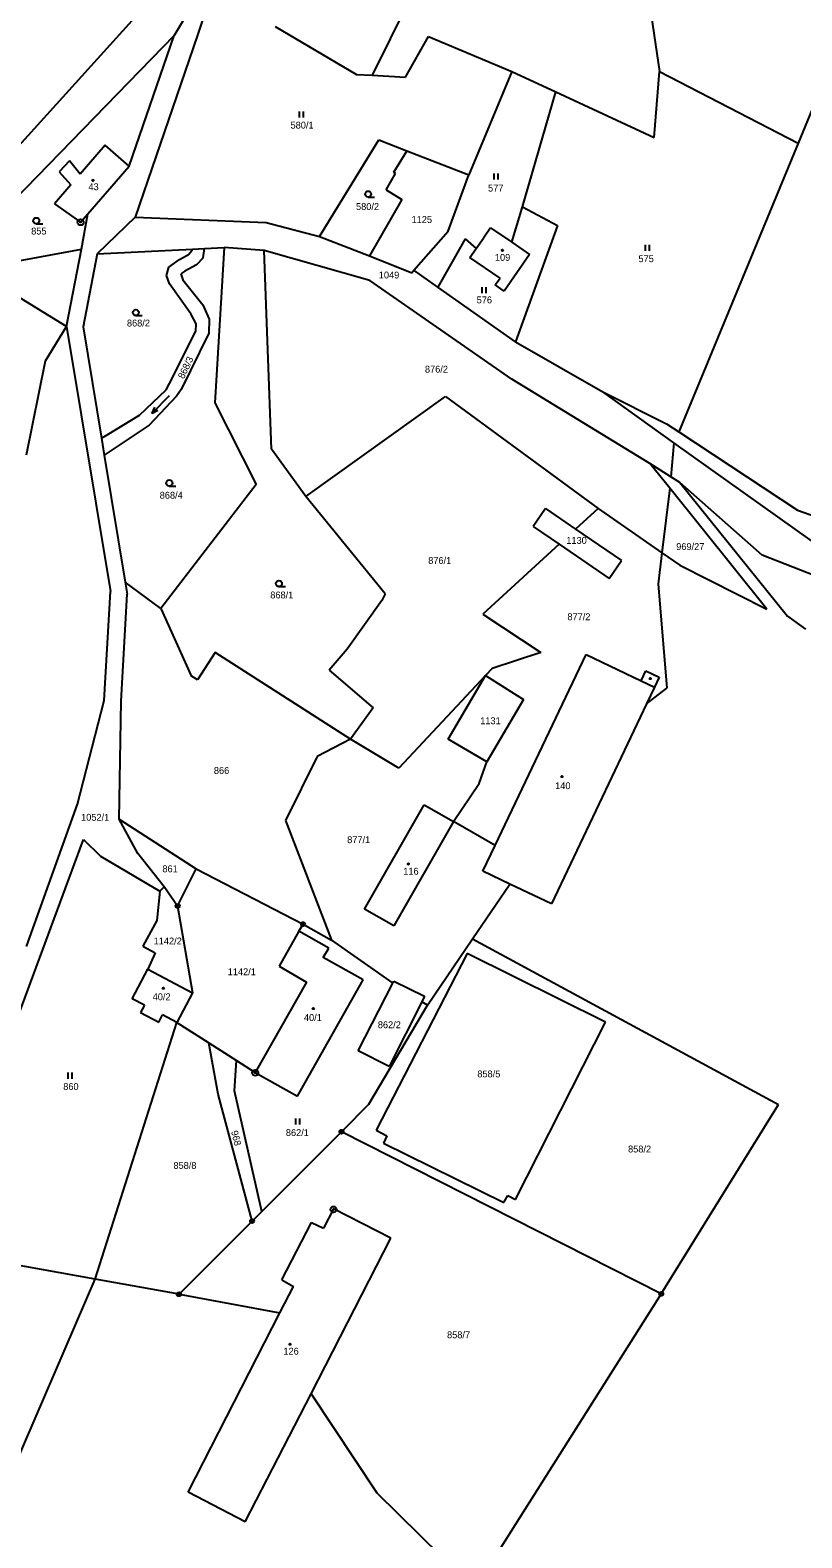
# Model space of a CAD drawing. Extents: x -547623 to -538651, y -1096714 to -1086522.
# Drawn here: x -542783.5 to -542593, y -1093834.7 to -1093462.3 of the extents above; entities that cross this region are included whole.
import ezdxf

# ---------------------------------------------------------------- set-up
doc = ezdxf.new("R2010")
doc.units = 0
for name, color, linetype in [('Vrstva 1', 7, 'Continuous'), ('Vrstva 25', 7, 'Continuous'), ('Vrstva 33', 7, 'Continuous'), ('Vrstva 83', 7, 'Continuous'), ('Vrstva 86', 7, 'Continuous'), ('Vrstva 90', 7, 'Continuous'), ('Vrstva 92', 7, 'Continuous')]:
    doc.layers.add(name, color=color, linetype=linetype)

msp = doc.modelspace()

# ---------------------------------------------------------------- linework, layer by layer
at = {"layer": 'Vrstva 1'}
for points in [[(-542633.57, -1093435.65), (-542628.11, -1093472.51)], [(-542736.77, -1093444.99), (-542747.89, -1093463.57)], [(-542736.17, -1093445.26), (-542742.19, -1093463.5)], [(-542690.13, -1093455.47), (-542699.05, -1093473.42)], [(-542792.59, -1093497.79), (-542755.17, -1093456.45)], [(-542747.89, -1093463.57), (-542793.09, -1093510.04)], [(-542759.01, -1093495.9), (-542747.89, -1093463.57)], [(-542742.19, -1093463.5), (-542757.54, -1093508.48)], [(-542722.97, -1093461.4), (-542702.91, -1093473.19)], [(-542582.52, -1093462.64), (-542593.92, -1093490.21)], [(-542690.79, -1093473.92), (-542685.12, -1093463.85)], [(-542685.12, -1093463.85), (-542664.61, -1093472.5)], [(-542702.91, -1093473.19), (-542699.05, -1093473.42)], [(-542699.05, -1093473.42), (-542690.79, -1093473.92)], [(-542664.61, -1093472.5), (-542675.15, -1093498.04)], [(-542664.61, -1093472.5), (-542653.71, -1093477.54)], [(-542629.4, -1093488.77), (-542628.11, -1093472.51)], [(-542628.11, -1093472.51), (-542593.92, -1093490.21)], [(-542661.91, -1093505.87), (-542653.71, -1093477.54)], [(-542653.71, -1093477.54), (-542629.4, -1093488.77)], [(-542712.03, -1093513.2), (-542697.37, -1093489.39)], [(-542697.37, -1093489.39), (-542690.48, -1093492.07)], [(-542764.93, -1093490.65), (-542771.1, -1093497.8)], [(-542759.01, -1093495.9), (-542764.93, -1093490.65)], [(-542690.48, -1093492.07), (-542693.75, -1093497.41)], [(-542690.48, -1093492.07), (-542675.15, -1093498.04)], [(-542593.92, -1093490.21), (-542623.38, -1093561.46)], [(-542773.74, -1093494.58), (-542776.33, -1093497.27)], [(-542771.1, -1093497.8), (-542773.74, -1093494.58)], [(-542769.19, -1093507.62), (-542759.01, -1093495.9)], [(-542773.39, -1093500.46), (-542777.45, -1093505.18)], [(-542776.33, -1093497.27), (-542773.39, -1093500.46)], [(-542695.63, -1093501.67), (-542693.26, -1093497.69)], [(-542693.26, -1093497.69), (-542693.75, -1093497.41)], [(-542680.26, -1093511.93), (-542675.15, -1093498.04)], [(-542691.72, -1093504.12), (-542699.72, -1093518.05)], [(-542695.63, -1093501.67), (-542691.72, -1093504.12)], [(-542777.45, -1093505.18), (-542771.02, -1093509.72)], [(-542771.02, -1093509.72), (-542769.19, -1093507.62)], [(-542770.82, -1093516.4), (-542769.19, -1093507.62)], [(-542664.53, -1093514.66), (-542661.91, -1093505.87)], [(-542661.91, -1093505.87), (-542653.28, -1093510.49)], [(-542757.54, -1093508.48), (-542766.93, -1093517.5)], [(-542757.54, -1093508.48), (-542725.17, -1093509.78)], [(-542725.17, -1093509.78), (-542712.03, -1093513.2)], [(-542688.74, -1093521.56), (-542680.26, -1093511.93)], [(-542669.85, -1093511.11), (-542671.54, -1093513.61)], [(-542669.85, -1093511.11), (-542664.53, -1093514.66)], [(-542653.28, -1093510.49), (-542663.7, -1093539.27)], [(-542712.03, -1093513.2), (-542699.72, -1093518.05)], [(-542676.07, -1093513.8), (-542682.86, -1093525.72)], [(-542676.07, -1093513.8), (-542673.39, -1093516.24)], [(-542673.39, -1093516.24), (-542671.54, -1093513.61)], [(-542664.53, -1093514.66), (-542660.18, -1093517.69)], [(-542788.17, -1093519.6), (-542770.82, -1093516.4)], [(-542774.52, -1093535.47), (-542770.82, -1093516.4)], [(-542766.93, -1093517.5), (-542770.42, -1093535.52)], [(-542766.93, -1093517.5), (-542743.38, -1093516.34)], [(-542749.27, -1093520.83), (-542746.58, -1093518.89)], [(-542746.58, -1093518.89), (-542744.36, -1093517.65)], [(-542744.36, -1093517.65), (-542743.49, -1093516.59)], [(-542743.49, -1093516.59), (-542743.38, -1093516.34)], [(-542743.38, -1093516.34), (-542740.45, -1093516.2)], [(-542740.78, -1093518.54), (-542742.38, -1093520.21)], [(-542740.78, -1093518.54), (-542740.45, -1093516.2)], [(-542740.45, -1093516.2), (-542735.59, -1093515.96)], [(-542735.59, -1093515.96), (-542737.87, -1093554.28)], [(-542725.69, -1093516.73), (-542735.59, -1093515.96)], [(-542723.88, -1093565.8), (-542725.69, -1093516.73)], [(-542699.6, -1093524.08), (-542725.69, -1093516.73)], [(-542699.72, -1093518.05), (-542689.27, -1093522.17)], [(-542674.92, -1093518.4), (-542673.39, -1093516.24)], [(-542667.48, -1093523.52), (-542674.92, -1093518.4)], [(-542660.18, -1093517.69), (-542666.48, -1093526.72)], [(-542749.79, -1093522.84), (-542749.27, -1093520.83)], [(-542749.05, -1093524.96), (-542749.79, -1093522.84)], [(-542745.31, -1093521.83), (-542746.26, -1093522.44)], [(-542746.26, -1093522.44), (-542745.82, -1093523.97)], [(-542742.38, -1093520.21), (-542745.31, -1093521.83)], [(-542689.27, -1093522.17), (-542688.74, -1093521.56)], [(-542682.86, -1093525.72), (-542688.74, -1093521.56)], [(-542774.52, -1093535.47), (-542791, -1093525.37)], [(-542743.79, -1093532.32), (-542749.05, -1093524.96)], [(-542745.82, -1093523.97), (-542740.83, -1093530.15)], [(-542664.57, -1093548.51), (-542699.6, -1093524.08)], [(-542663.7, -1093539.27), (-542682.86, -1093525.72)], [(-542668.65, -1093525.2), (-542667.48, -1093523.52)], [(-542666.48, -1093526.72), (-542668.65, -1093525.2)], [(-542740.83, -1093530.15), (-542739.25, -1093533.63)], [(-542742.45, -1093534.83), (-542743.79, -1093532.32)], [(-542739.25, -1093533.63), (-542739.35, -1093537.15)], [(-542779.69, -1093543.91), (-542774.52, -1093535.47)], [(-542774.52, -1093535.47), (-542763.6, -1093600.94)], [(-542770.42, -1093535.52), (-542765.89, -1093563.03)], [(-542749.1, -1093549.55), (-542742.61, -1093536.63)], [(-542739.35, -1093537.15), (-542746.22, -1093551.04)], [(-542742.61, -1093536.63), (-542742.45, -1093534.83)], [(-542663.7, -1093539.27), (-542642.13, -1093551.59)], [(-542784.37, -1093567.2), (-542779.69, -1093543.91)], [(-542630.49, -1093569.28), (-542664.57, -1093548.51)], [(-542756.45, -1093557.39), (-542749.87, -1093551.1)], [(-542747.35, -1093552.65), (-542754.05, -1093559.8)], [(-542749.87, -1093551.1), (-542749.1, -1093549.55)], [(-542746.22, -1093551.04), (-542747.35, -1093552.65)], [(-542715.41, -1093577.47), (-542680.95, -1093552.79)], [(-542680.95, -1093552.79), (-542643.29, -1093580.44)], [(-542642.13, -1093551.59), (-542626.36, -1093559.49)], [(-542624.56, -1093564.16), (-542642.13, -1093551.59)], [(-542737.87, -1093554.28), (-542727.65, -1093574.52)], [(-542764.48, -1093562.19), (-542756.45, -1093557.39)], [(-542754.05, -1093559.8), (-542762.74, -1093565.58)], [(-542626.36, -1093559.49), (-542623.38, -1093561.46)], [(-542765.89, -1093563.03), (-542764.48, -1093562.19)], [(-542765.89, -1093563.03), (-542765.2, -1093567.22)], [(-542624.56, -1093564.16), (-542625.35, -1093572.58)], [(-542590.36, -1093588.61), (-542624.56, -1093564.16)], [(-542623.38, -1093561.46), (-542594.09, -1093580.84)], [(-542762.74, -1093565.58), (-542765.2, -1093567.22)], [(-542765.2, -1093567.22), (-542760.03, -1093598.62)], [(-542715.41, -1093577.47), (-542723.88, -1093565.8)], [(-542625.35, -1093572.58), (-542630.49, -1093569.28)], [(-542625.61, -1093575.36), (-542630.49, -1093569.28)], [(-542727.65, -1093574.52), (-542751.22, -1093605.1)], [(-542625.61, -1093575.36), (-542627.53, -1093591.36)], [(-542601.6, -1093605.28), (-542625.61, -1093575.36)], [(-542623.12, -1093574.01), (-542625.35, -1093572.58)], [(-542602.79, -1093591.92), (-542623.12, -1093574.01)], [(-542623.12, -1093574.01), (-542596.49, -1093607.04)], [(-542695.8, -1093601.53), (-542715.41, -1093577.47)], [(-542656.3, -1093580.44), (-542659.31, -1093584.84)], [(-542656.3, -1093580.44), (-542648.85, -1093585.53)], [(-542643.29, -1093580.44), (-542648.85, -1093585.53)], [(-542643.29, -1093580.44), (-542627.53, -1093591.36)], [(-542594.09, -1093580.84), (-542553.18, -1093595.24)], [(-542659.31, -1093584.84), (-542652.89, -1093589.23)], [(-542648.85, -1093585.53), (-542637.54, -1093593.26)], [(-542652.89, -1093589.23), (-542671.74, -1093606.49)], [(-542652.89, -1093589.23), (-542640.55, -1093597.67)], [(-542640.55, -1093597.67), (-542637.54, -1093593.26)], [(-542627.53, -1093591.36), (-542628.45, -1093598.99)], [(-542627.53, -1093591.36), (-542623.11, -1093594.42)], [(-542578.14, -1093601.61), (-542602.79, -1093591.92)], [(-542623.11, -1093594.42), (-542601.6, -1093605.28)], [(-542765.22, -1093627.86), (-542763.6, -1093600.94)], [(-542760.03, -1093598.62), (-542759.54, -1093601.59)], [(-542751.22, -1093605.1), (-542760.03, -1093598.62)], [(-542628.45, -1093598.99), (-542626.35, -1093624.8)], [(-542761.02, -1093628.02), (-542759.54, -1093601.59)], [(-542751.22, -1093605.1), (-542743.69, -1093621.76)], [(-542696.7, -1093603.13), (-542705.19, -1093615.17)], [(-542695.8, -1093601.53), (-542696.7, -1093603.13)], [(-542671.74, -1093606.49), (-542657.39, -1093616.01)], [(-542596.49, -1093607.04), (-542592.06, -1093610.22)], [(-542737.83, -1093615.96), (-542742.17, -1093622.73)], [(-542704.41, -1093637.36), (-542737.83, -1093615.96)], [(-542705.19, -1093615.17), (-542709.63, -1093620.35)], [(-542657.39, -1093616.01), (-542669.44, -1093619.9)], [(-542669.44, -1093619.9), (-542671.07, -1093621.64)], [(-542668.72, -1093663.63), (-542646.22, -1093616.44)], [(-542646.22, -1093616.44), (-542632.67, -1093622.95)], [(-542742.17, -1093622.73), (-542743.69, -1093621.76)], [(-542709.63, -1093620.35), (-542698.81, -1093629.62)], [(-542671.07, -1093621.64), (-542692.5, -1093644.56)], [(-542680.31, -1093637.42), (-542671.07, -1093621.64)], [(-542671.07, -1093621.64), (-542661.68, -1093627.57)], [(-542632.67, -1093622.95), (-542631.48, -1093620.49)], [(-542631.48, -1093620.49), (-542628.2, -1093622.06)], [(-542628.2, -1093622.06), (-542629.38, -1093624.54)], [(-542629.38, -1093624.54), (-542631.33, -1093628.64)], [(-542631.33, -1093628.64), (-542626.35, -1093624.8)], [(-542771.78, -1093653.41), (-542765.22, -1093627.86)], [(-542761.51, -1093657.15), (-542761.02, -1093628.02)], [(-542698.81, -1093629.62), (-542704.41, -1093637.36)], [(-542661.68, -1093627.57), (-542670.75, -1093643.03)], [(-542631.33, -1093628.64), (-542654.78, -1093678.09)], [(-542704.41, -1093637.36), (-542712.59, -1093641.68)], [(-542692.5, -1093644.56), (-542704.41, -1093637.36)], [(-542670.75, -1093643.03), (-542680.31, -1093637.42)], [(-542712.59, -1093641.68), (-542720.4, -1093657.51)], [(-542672.62, -1093648.36), (-542670.75, -1093643.03)], [(-542678.94, -1093657.71), (-542672.62, -1093648.36)], [(-542784.38, -1093688.6), (-542771.78, -1093653.41)], [(-542700.93, -1093679.39), (-542686.19, -1093653.57)], [(-542686.19, -1093653.57), (-542678.94, -1093657.71)], [(-542756.86, -1093665.62), (-542761.51, -1093657.15)], [(-542761.51, -1093657.15), (-542742.5, -1093669.43)], [(-542720.4, -1093657.51), (-542709.11, -1093687.01)], [(-542678.94, -1093657.71), (-542693.68, -1093683.53)], [(-542668.72, -1093663.63), (-542678.94, -1093657.71)], [(-542802.93, -1093750.38), (-542770.33, -1093662.21)], [(-542770.33, -1093662.21), (-542766.14, -1093666.31)], [(-542671.74, -1093669.97), (-542668.72, -1093663.63)], [(-542766.14, -1093666.31), (-542751.49, -1093674.95)], [(-542750.38, -1093673.85), (-542756.86, -1093665.62)], [(-542747.06, -1093678.61), (-542742.5, -1093669.43)], [(-542742.5, -1093669.43), (-542716.11, -1093683.08)], [(-542665.06, -1093673.17), (-542671.74, -1093669.97)], [(-542751.49, -1093674.95), (-542752.22, -1093682.2)], [(-542751.49, -1093674.95), (-542750.38, -1093673.85)], [(-542747.06, -1093678.61), (-542750.38, -1093673.85)], [(-542674.25, -1093686.71), (-542665.06, -1093673.17)], [(-542654.78, -1093678.09), (-542665.06, -1093673.17)], [(-542747.06, -1093678.61), (-542743.36, -1093700.05)], [(-542693.68, -1093683.53), (-542700.93, -1093679.39)], [(-542752.22, -1093682.2), (-542755.64, -1093688.55)], [(-542717.12, -1093684.83), (-542716.11, -1093683.08)], [(-542716.11, -1093683.08), (-542709.11, -1093687.01)], [(-542717.12, -1093684.83), (-542722.03, -1093693.42)], [(-542709.77, -1093688.99), (-542717.12, -1093684.83)], [(-542709.11, -1093687.01), (-542693.93, -1093697.63)], [(-542685.4, -1093703.13), (-542674.25, -1093686.71)], [(-542674.25, -1093686.71), (-542598.72, -1093727.61)], [(-542755.64, -1093688.55), (-542752.6, -1093690.18)], [(-542752.6, -1093690.18), (-542754.41, -1093694.2)], [(-542711.13, -1093691.29), (-542709.77, -1093688.99)], [(-542675.58, -1093690.34), (-542698.04, -1093733.96)], [(-542641.43, -1093707.27), (-542675.58, -1093690.34)], [(-542758.29, -1093701.54), (-542754.41, -1093694.2)], [(-542754.41, -1093694.2), (-542743.36, -1093700.05)], [(-542722.03, -1093693.42), (-542715.23, -1093697.37)], [(-542701.24, -1093696.84), (-542711.13, -1093691.29)], [(-542715.23, -1093697.37), (-542727.95, -1093719.7)], [(-542717.45, -1093725.56), (-542701.24, -1093696.84)], [(-542702.48, -1093714.36), (-542693.93, -1093697.63)], [(-542693.93, -1093697.63), (-542693.69, -1093697.15)], [(-542693.69, -1093697.15), (-542686.13, -1093700.9)], [(-542755.28, -1093703.13), (-542758.29, -1093701.54)], [(-542743.36, -1093700.05), (-542747.24, -1093707.38)], [(-542686.13, -1093700.9), (-542686.8, -1093702.23)], [(-542755.28, -1093703.13), (-542756.22, -1093704.9)], [(-542756.22, -1093704.9), (-542751.71, -1093707.28)], [(-542751.71, -1093707.28), (-542750.78, -1093705.51)], [(-542747.24, -1093707.38), (-542750.78, -1093705.51)], [(-542699.85, -1093727.57), (-542685.4, -1093703.13)], [(-542686.8, -1093702.23), (-542694.87, -1093718.21)], [(-542685.4, -1093703.13), (-542686.8, -1093702.23)], [(-542767.42, -1093770.75), (-542747.24, -1093707.38)], [(-542747.24, -1093707.38), (-542739.36, -1093712.41)], [(-542663.67, -1093751.1), (-542641.43, -1093707.27)], [(-542737.08, -1093725.09), (-542739.36, -1093712.41)], [(-542739.36, -1093712.41), (-542732.5, -1093716.79)], [(-542733, -1093724.23), (-542732.5, -1093716.79)], [(-542732.5, -1093716.79), (-542727.95, -1093719.7)], [(-542694.87, -1093718.21), (-542702.48, -1093714.36)], [(-542727.95, -1093719.7), (-542717.45, -1093725.56)], [(-542726.3, -1093754.04), (-542733, -1093724.23)], [(-542728.69, -1093756.43), (-542737.08, -1093725.09)], [(-542699.85, -1093727.57), (-542706.62, -1093734.35)], [(-542627.69, -1093774.4), (-542598.72, -1093727.61)], [(-542706.62, -1093734.35), (-542726.3, -1093754.04)], [(-542627.69, -1093774.4), (-542706.62, -1093734.35)], [(-542698.04, -1093733.96), (-542695.42, -1093735.34)], [(-542695.42, -1093735.34), (-542696.27, -1093737.15)], [(-542696.27, -1093737.15), (-542666.54, -1093751.83)], [(-542666.54, -1093751.83), (-542665.57, -1093750.07)], [(-542665.57, -1093750.07), (-542663.67, -1093751.1)], [(-542726.3, -1093754.04), (-542728.69, -1093756.43)], [(-542708.61, -1093753.42), (-542711.04, -1093758.21)], [(-542694.43, -1093760.67), (-542708.61, -1093753.42)], [(-542728.69, -1093756.43), (-542746.72, -1093774.49)], [(-542721.37, -1093770.97), (-542713.99, -1093756.74)], [(-542713.99, -1093756.74), (-542711.04, -1093758.21)], [(-542714.14, -1093799.1), (-542694.43, -1093760.67)], [(-542767.42, -1093770.75), (-542803.1, -1093764.31)], [(-542789.89, -1093823), (-542767.42, -1093770.75)], [(-542746.72, -1093774.49), (-542767.42, -1093770.75)], [(-542721.8, -1093779.11), (-542718.43, -1093772.54)], [(-542721.37, -1093770.97), (-542718.43, -1093772.54)], [(-542746.72, -1093774.49), (-542721.8, -1093779.11)], [(-542627.69, -1093774.4), (-542669.26, -1093840.14)], [(-542744.47, -1093823.37), (-542721.8, -1093779.11)], [(-542730.37, -1093830.74), (-542714.14, -1093799.1)], [(-542714.14, -1093799.1), (-542697.93, -1093823.54)], [(-542730.37, -1093830.74), (-542744.47, -1093823.37)], [(-542697.93, -1093823.54), (-542650.21, -1093870.59)]]:
    msp.add_lwpolyline(points, dxfattribs=at)
at = {"layer": 'Vrstva 25'}
for p, q in [((-542717, -1093483.88), (-542717, -1093482.38)), ((-542716, -1093483.88), (-542716, -1093482.38)), ((-542668.91, -1093499.18), (-542668.91, -1093497.68)), ((-542667.91, -1093499.18), (-542667.91, -1093497.68)), ((-542700.03, -1093503.52), (-542698.43, -1093503.52)), ((-542781.97, -1093510.1), (-542780.37, -1093510.1)), ((-542631.61, -1093516.81), (-542631.61, -1093515.31)), ((-542630.61, -1093516.81), (-542630.61, -1093515.31)), ((-542671.91, -1093527.21), (-542671.91, -1093525.71)), ((-542670.91, -1093527.21), (-542670.91, -1093525.71)), ((-542757.38, -1093532.78), (-542755.78, -1093532.78)), ((-542749.12, -1093574.87), (-542747.52, -1093574.87)), ((-542722.07, -1093599.72), (-542720.47, -1093599.72)), ((-542774.11, -1093721.26), (-542774.11, -1093719.76)), ((-542773.11, -1093721.26), (-542773.11, -1093719.76)), ((-542717.86, -1093732.56), (-542717.86, -1093731.06)), ((-542716.86, -1093732.56), (-542716.86, -1093731.06))]:
    msp.add_line(p, q, dxfattribs=at)
for points in [[(-542749.16, -1093552.59), (-542753.38, -1093556.85), (-542751.97, -1093556.14)], [(-542753.38, -1093556.85), (-542752.68, -1093555.43)]]:
    msp.add_lwpolyline(points, dxfattribs=at)
for centre, radius in [((-542767.97, -1093499.38), 0.175), ((-542700.03, -1093502.77), 0.75), ((-542781.97, -1093509.35), 0.75), ((-542666.9, -1093516.65), 0.175), ((-542757.38, -1093532.03), 0.75), ((-542749.12, -1093574.12), 0.75), ((-542722.07, -1093598.97), 0.75), ((-542630.4, -1093622.43), 0.175), ((-542652.2, -1093646.64), 0.175), ((-542690.1, -1093668.23), 0.175), ((-542750.59, -1093698.9), 0.175), ((-542713.57, -1093703.94), 0.175), ((-542719.3, -1093786.85), 0.175)]:
    msp.add_circle(centre, radius, dxfattribs=at)
at = {"layer": 'Vrstva 33'}
msp.add_lwpolyline([(-542632.67, -1093622.95), (-542629.38, -1093624.54)], dxfattribs=at)
at = {"layer": 'Vrstva 83'}
for centre, radius in [((-542771.01, -1093509.71), 0.75), ((-542771.01, -1093509.71), 0.1), ((-542747.06, -1093678.61), 0.5), ((-542747.06, -1093678.61), 0.1), ((-542716.11, -1093683.08), 0.5), ((-542716.11, -1093683.08), 0.1), ((-542727.9, -1093719.81), 0.75), ((-542727.9, -1093719.81), 0.1), ((-542706.62, -1093734.35), 0.5), ((-542706.62, -1093734.35), 0.1), ((-542708.59, -1093753.53), 0.75), ((-542708.59, -1093753.53), 0.1), ((-542728.69, -1093756.43), 0.5), ((-542728.69, -1093756.43), 0.1), ((-542746.72, -1093774.49), 0.5), ((-542746.72, -1093774.49), 0.1), ((-542627.69, -1093774.4), 0.5), ((-542627.69, -1093774.4), 0.1)]:
    msp.add_circle(centre, radius, dxfattribs=at)
at = {"layer": 'Vrstva 90'}
for points in [[(-542764.93, -1093490.65), (-542771.1, -1093497.8)], [(-542759.01, -1093495.9), (-542764.93, -1093490.65)], [(-542773.74, -1093494.58), (-542776.33, -1093497.27)], [(-542771.1, -1093497.8), (-542773.74, -1093494.58)], [(-542769.19, -1093507.62), (-542759.01, -1093495.9)], [(-542773.39, -1093500.46), (-542777.45, -1093505.18)], [(-542776.33, -1093497.27), (-542773.39, -1093500.46)], [(-542777.45, -1093505.18), (-542771.02, -1093509.72)], [(-542771.02, -1093509.72), (-542769.19, -1093507.62)], [(-542669.85, -1093511.11), (-542671.54, -1093513.61)], [(-542669.85, -1093511.11), (-542664.53, -1093514.66)], [(-542673.39, -1093516.24), (-542671.54, -1093513.61)], [(-542664.53, -1093514.66), (-542660.18, -1093517.69)], [(-542674.92, -1093518.4), (-542673.39, -1093516.24)], [(-542667.48, -1093523.52), (-542674.92, -1093518.4)], [(-542660.18, -1093517.69), (-542666.48, -1093526.72)], [(-542668.65, -1093525.2), (-542667.48, -1093523.52)], [(-542666.48, -1093526.72), (-542668.65, -1093525.2)], [(-542668.72, -1093663.63), (-542646.22, -1093616.44)], [(-542646.22, -1093616.44), (-542632.67, -1093622.95)], [(-542632.67, -1093622.95), (-542629.38, -1093624.54)], [(-542629.38, -1093624.54), (-542631.33, -1093628.64)], [(-542631.33, -1093628.64), (-542654.78, -1093678.09)], [(-542700.93, -1093679.39), (-542686.19, -1093653.57)], [(-542686.19, -1093653.57), (-542678.94, -1093657.71)], [(-542678.94, -1093657.71), (-542693.68, -1093683.53)], [(-542671.74, -1093669.97), (-542668.72, -1093663.63)], [(-542665.06, -1093673.17), (-542671.74, -1093669.97)], [(-542654.78, -1093678.09), (-542665.06, -1093673.17)], [(-542693.68, -1093683.53), (-542700.93, -1093679.39)], [(-542717.12, -1093684.83), (-542722.03, -1093693.42)], [(-542709.77, -1093688.99), (-542717.12, -1093684.83)], [(-542711.13, -1093691.29), (-542709.77, -1093688.99)], [(-542758.29, -1093701.54), (-542754.41, -1093694.2)], [(-542754.41, -1093694.2), (-542743.36, -1093700.05)], [(-542722.03, -1093693.42), (-542715.23, -1093697.37)], [(-542701.24, -1093696.84), (-542711.13, -1093691.29)], [(-542715.23, -1093697.37), (-542727.95, -1093719.7)], [(-542717.45, -1093725.56), (-542701.24, -1093696.84)], [(-542755.28, -1093703.13), (-542758.29, -1093701.54)], [(-542743.36, -1093700.05), (-542747.24, -1093707.38)], [(-542755.28, -1093703.13), (-542756.22, -1093704.9)], [(-542756.22, -1093704.9), (-542751.71, -1093707.28)], [(-542751.71, -1093707.28), (-542750.78, -1093705.51)], [(-542747.24, -1093707.38), (-542750.78, -1093705.51)], [(-542727.95, -1093719.7), (-542717.45, -1093725.56)], [(-542708.61, -1093753.42), (-542711.04, -1093758.21)], [(-542694.43, -1093760.67), (-542708.61, -1093753.42)], [(-542721.37, -1093770.97), (-542713.99, -1093756.74)], [(-542713.99, -1093756.74), (-542711.04, -1093758.21)], [(-542714.14, -1093799.1), (-542694.43, -1093760.67)], [(-542721.8, -1093779.11), (-542718.43, -1093772.54)], [(-542721.37, -1093770.97), (-542718.43, -1093772.54)], [(-542744.47, -1093823.37), (-542721.8, -1093779.11)], [(-542730.37, -1093830.74), (-542714.14, -1093799.1)], [(-542730.37, -1093830.74), (-542744.47, -1093823.37)]]:
    msp.add_lwpolyline(points, dxfattribs=at)

# ---------------------------------------------------------------- texts
at = {"layer": 'Vrstva 86'}
for s, p in [('580/1', (-542719.19, -1093486.58)), ('577', (-542670.44, -1093502.13)), ('580/2', (-542703.03, -1093506.69)), ('1125', (-542689.33, -1093509.89)), ('855', (-542783.21, -1093512.74)), ('575', (-542633.32, -1093519.57)), ('1049', (-542697.41, -1093523.6)), ('576', (-542673.25, -1093529.75)), ('868/2', (-542759.58, -1093535.46)), ('876/2', (-542686.02, -1093546.86)), ('868/4', (-542751.49, -1093578)), ('1130', (-542651.13, -1093589.15)), ('969/27', (-542624, -1093590.68)), ('876/1', (-542685.21, -1093594.11)), ('868/1', (-542724.2, -1093602.63)), ('877/2', (-542650.85, -1093608)), ('1131', (-542672.38, -1093633.7)), ('866', (-542738.12, -1093645.98)), ('1052/1', (-542770.89, -1093657.54)), ('877/1', (-542705.21, -1093663.07)), ('861', (-542750.83, -1093670.27)), ('1142/2', (-542752.98, -1093688.09)), ('1142/1', (-542734.7, -1093695.69)), ('862/2', (-542697.65, -1093708.78)), ('858/5', (-542673.09, -1093720.93)), ('860', (-542775.3, -1093724.04)), ('862/1', (-542720.35, -1093735.42)), ('858/2', (-542635.88, -1093739.47)), ('858/8', (-542748.1, -1093743.53)), ('858/7', (-542680.56, -1093785.36))]:
    msp.add_text(s, height=1.7, dxfattribs=at).set_placement(p)
for s, rotation, p in [('868/3', 64.3957, (-542745.55, -1093548.54)), ('968', 283.8349, (-542733.88, -1093734.28))]:
    msp.add_text(s, height=1.7, rotation=rotation, dxfattribs=at).set_placement(p)
at = {"layer": 'Vrstva 92'}
for s, p in [('43', (-542769.07, -1093501.8)), ('109', (-542668.75, -1093519.24)), ('140', (-542653.88, -1093649.74)), ('116', (-542691.37, -1093670.86)), ('40/2', (-542753.23, -1093701.88)), ('40/1', (-542715.89, -1093707)), ('126', (-542720.96, -1093789.41))]:
    msp.add_text(s, height=1.7, dxfattribs=at).set_placement(p)

doc.saveas('drawing.dxf')
